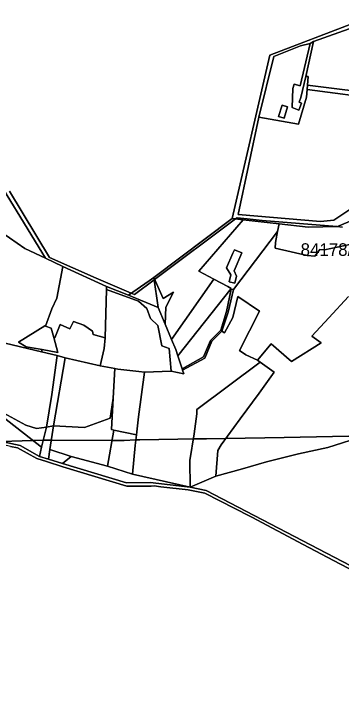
# Model space of a CAD drawing. Extents: x -477304 to -465429, y -1159113 to -1149210.
# Drawn here: x -473390 to -473001, y -1158294 to -1157470 of the extents above; entities that cross this region are included whole.
import ezdxf

# ---------------------------------------------------------------- set-up
doc = ezdxf.new("R2010")
doc.units = 0
for name, color, linetype in [('BPEJ_s', 7, 'Continuous'), ('ostatni_s', 7, 'Continuous'), ('PUPFL_s', 7, 'Continuous'), ('trav_porost_s', 7, 'Continuous')]:
    doc.layers.add(name, color=color, linetype=linetype)

msp = doc.modelspace()

# ---------------------------------------------------------------- linework, layer by layer
at = {"layer": 'BPEJ_s'}
for points in [[(-472999.69, -1157722.8), (-473006.24, -1157722.26), (-473094.8, -1157714.93), (-473112.68, -1157713.02), (-473124.83, -1157711.72), (-473126.82, -1157713.2), (-473222.82, -1157784.99), (-473223.38, -1157785.41), (-473246.75, -1157802.89), (-473250.54, -1157801.28), (-473292.16, -1157783.58), (-473347.58, -1157758.91), (-473395.13, -1157680.25)], [(-473395.13, -1157680.25), (-473347.58, -1157758.91), (-473292.16, -1157783.58), (-473250.54, -1157801.28), (-473246.75, -1157802.89), (-473223.38, -1157785.41), (-473222.82, -1157784.99), (-473126.82, -1157713.2), (-473124.83, -1157711.72), (-473112.68, -1157713.02), (-473094.8, -1157714.93), (-473006.24, -1157722.26), (-472999.69, -1157722.8)], [(-473516.22, -1157973.76), (-473490.06, -1157975.21), (-473425.71, -1157977.52), (-473417.71, -1157977.93), (-473355.11, -1157975.84)], [(-472973.04, -1157970.48), (-473068.69, -1157972.72), (-473138.03, -1157973.73), (-473161.08, -1157974.07), (-473176.78, -1157974.3), (-473195.25, -1157974.57), (-473240.32, -1157975.22), (-473245.04, -1157975.5), (-473258.91, -1157976.3), (-473273.37, -1157976.23), (-473345.69, -1157975.89), (-473350.4, -1157975.86), (-473355.11, -1157975.84), (-473417.71, -1157977.93)], [(-473355.11, -1157975.84), (-473350.4, -1157975.86), (-473345.69, -1157975.89), (-473273.37, -1157976.23), (-473258.91, -1157976.3), (-473245.04, -1157975.5), (-473240.32, -1157975.22), (-473195.25, -1157974.57), (-473176.78, -1157974.3), (-473161.08, -1157974.07), (-473138.03, -1157973.73), (-473068.69, -1157972.72), (-472973.04, -1157970.48)], [(-473394.11, -1157983.36), (-473385.56, -1157984.88), (-473362.92, -1157997.45), (-473351.06, -1158001.33), (-473332.04, -1158007.44), (-473255.71, -1158030.27), (-473227.06, -1158030.3), (-473223.5, -1158030.15), (-473215.26, -1158031.4), (-473183.06, -1158034.89), (-473163.09, -1158038.78), (-473109.83, -1158065.98), (-473107.34, -1158067.25), (-473046.1, -1158099.73), (-473002.62, -1158122.49), (-472945.9, -1158152.06)]]:
    msp.add_lwpolyline(points, dxfattribs=at)
at = {"layer": 'ostatni_s'}
for points in [[(-473049.95, -1157555.34), (-473038.05, -1157504.96), (-473033.81, -1157502.72), (-473043.26, -1157544.16), (-473048.95, -1157569.13), (-473051.01, -1157574.69), (-473048.21, -1157575.73), (-473051.23, -1157583.87), (-473059.49, -1157580.81), (-473058.66, -1157558.31), (-473057.13, -1157553.19)], [(-473064.95, -1157580.29), (-473069.04, -1157593.44), (-473075.4, -1157591.46), (-473071.31, -1157578.31)], [(-473119.26, -1157753.27), (-473128.36, -1157774.62), (-473125.49, -1157781.14), (-473127.49, -1157789.56), (-473134.3, -1157787.93), (-473132.3, -1157779.52), (-473137.46, -1157771.32), (-473129.73, -1157753.7), (-473127.97, -1157749.68)]]:
    msp.add_lwpolyline(points, close=True, dxfattribs=at)
for points in [[(-472945.9, -1158152.06), (-473002.62, -1158122.49), (-473046.1, -1158099.73), (-473107.34, -1158067.25), (-473109.83, -1158065.98), (-473163.09, -1158038.78), (-473183.06, -1158034.89), (-473215.26, -1158031.4), (-473223.5, -1158030.15), (-473227.06, -1158030.3), (-473255.71, -1158030.27), (-473332.04, -1158007.44), (-473351.06, -1158001.33), (-473362.92, -1157997.45), (-473385.56, -1157984.88), (-473394.11, -1157983.36), (-473417.71, -1157977.93), (-473425.71, -1157977.52), (-473490.06, -1157975.21), (-473516.22, -1157973.76), (-473598.37, -1157969.58)], [(-473417.82, -1157974.67), (-473382.65, -1157982.09), (-473359.39, -1157995.26), (-473348.92, -1157998.17), (-473332.06, -1158003.56), (-473256.36, -1158026.27), (-473228.04, -1158026.23), (-473180.38, -1158031.66), (-473161.36, -1158035.7), (-472932.53, -1158154.81)]]:
    msp.add_lwpolyline(points, dxfattribs=at)
at = {"layer": 'PUPFL_s'}
for points in [[(-473033.81, -1157502.72), (-472973.92, -1157481.06), (-472952.69, -1157469.76), (-472948.17, -1157489.67), (-472972.72, -1157489.8), (-472968.86, -1157506.39), (-472960.58, -1157503.6), (-472955.54, -1157502.56), (-472943.51, -1157502.58), (-472941.22, -1157521.73), (-472942.45, -1157545.47), (-472948.85, -1157565.67), (-473041.12, -1157554.41), (-473040.16, -1157544.19), (-473043.26, -1157544.16)], [(-472968.86, -1157506.39), (-472972.72, -1157489.8), (-472948.17, -1157489.67), (-472943.24, -1157499.54), (-472937.26, -1157499.77), (-472934.16, -1157519.53), (-472937.86, -1157555.38), (-472949.35, -1157578.23), (-472951.28, -1157590.84), (-472957.08, -1157588.87), (-472950.89, -1157571.33), (-473041.45, -1157559.57), (-473041.12, -1157554.41), (-472948.85, -1157565.67), (-472942.45, -1157545.47), (-472941.22, -1157521.73), (-472943.51, -1157502.58), (-472955.54, -1157502.56), (-472960.58, -1157503.6)], [(-473038.05, -1157504.96), (-473049.95, -1157555.34), (-473057.13, -1157553.19), (-473058.66, -1157558.31), (-473059.49, -1157580.81), (-473051.23, -1157583.87), (-473048.21, -1157575.73), (-473051.01, -1157574.69), (-473048.95, -1157569.13), (-473043.26, -1157544.16), (-473040.16, -1157544.19), (-473041.12, -1157554.41), (-473041.45, -1157559.57), (-473042.15, -1157568.47), (-473051.7, -1157600.72), (-473098.78, -1157592.4), (-473081.21, -1157520.21), (-473049.48, -1157507.53)], [(-473123.41, -1157708.01), (-473098.78, -1157592.4), (-473051.7, -1157600.72), (-473042.15, -1157568.47), (-473041.45, -1157559.57), (-472950.89, -1157571.33), (-472957.08, -1157588.87), (-472951.28, -1157590.84), (-472941.06, -1157594.69), (-472957.28, -1157631.03), (-472966.64, -1157640.1), (-472943.69, -1157659.44), (-472930.65, -1157663.31), (-472931.64, -1157668.05), (-472919.55, -1157670.82), (-472931.34, -1157686.4), (-472940.46, -1157684.98), (-472956.69, -1157693.69), (-472968.31, -1157689.76), (-472980.86, -1157700.96), (-472989.53, -1157701.25), (-473010.01, -1157714.52), (-473025.73, -1157716.09)], [(-473069.04, -1157593.44), (-473064.95, -1157580.29), (-473071.31, -1157578.31), (-473075.4, -1157591.46)], [(-473202.57, -1157856.27), (-473210.23, -1157837.91), (-473209.29, -1157817.9), (-473200.16, -1157799.95), (-473212.72, -1157807.77), (-473223.76, -1157782.88), (-473130.74, -1157712.77), (-473117.69, -1157714.22), (-473170.14, -1157775.08), (-473152.25, -1157784.65)], [(-473117.69, -1157714.22), (-473074.94, -1157718.95), (-473076.67, -1157727.97), (-473129.18, -1157796.86), (-473131.75, -1157796.67), (-473137.47, -1157822.97), (-473144.15, -1157845.37), (-473156.35, -1157857.32), (-473164.82, -1157876.83), (-473189.96, -1157891.27), (-473195.15, -1157875.6), (-473131.71, -1157795.64), (-473135.63, -1157793.54), (-473152.25, -1157784.65), (-473170.14, -1157775.08)], [(-473134.3, -1157787.93), (-473127.49, -1157789.56), (-473125.49, -1157781.14), (-473128.36, -1157774.62), (-473119.26, -1157753.27), (-473127.97, -1157749.68), (-473129.73, -1157753.7), (-473137.46, -1157771.32), (-473132.3, -1157779.52)], [(-473352.54, -1157840.46), (-473344.75, -1157819.88), (-473338.99, -1157807.23), (-473331.66, -1157769.59), (-473279.89, -1157793.4), (-473279.99, -1157796.95), (-473281.56, -1157854.34), (-473295.71, -1157850.43), (-473296.6, -1157846.27), (-473307.08, -1157839.3), (-473319.2, -1157834.79), (-473323.35, -1157843.67), (-473334.97, -1157838.39), (-473341.49, -1157854.33), (-473342.56, -1157854.11), (-473345.58, -1157842.81)], [(-473218.44, -1157818.16), (-473254, -1157803.65), (-473229.33, -1157786.71), (-473223.76, -1157782.88)], [(-473212.72, -1157807.77), (-473200.16, -1157799.95), (-473209.29, -1157817.9), (-473210.23, -1157837.91), (-473218.44, -1157818.16), (-473223.76, -1157782.88)], [(-473197.63, -1157868.12), (-473202.57, -1157856.27), (-473152.25, -1157784.65), (-473135.63, -1157793.54), (-473131.71, -1157795.64), (-473195.15, -1157875.6)], [(-473137.47, -1157822.97), (-473131.75, -1157796.67), (-473129.18, -1157796.86), (-473135.55, -1157823.71), (-473142.9, -1157846.24), (-473154.97, -1157858.28), (-473163.28, -1157878.3), (-473189.47, -1157892.75), (-473189.96, -1157891.27), (-473164.82, -1157876.83), (-473156.35, -1157857.32), (-473144.15, -1157845.37)], [(-473245.81, -1157982.27), (-473244.33, -1157969.29), (-473241.92, -1157948.11), (-473234.69, -1157895.08), (-473202.92, -1157893.95), (-473188.03, -1157897.09), (-473189.47, -1157892.75), (-473163.28, -1157878.3), (-473154.97, -1157858.28), (-473142.9, -1157846.24), (-473139.65, -1157848.59), (-473129.74, -1157830.06), (-473124.08, -1157805.09), (-473098.14, -1157822.68), (-473122.11, -1157869.17), (-473114.57, -1157874.36), (-473100.45, -1157880.9), (-473097.38, -1157883.14), (-473172.64, -1157939.36), (-473172.62, -1157944.73), (-473175.85, -1157968.36), (-473180.86, -1158000.13), (-473180.38, -1158031.66), (-473248.87, -1158016.1)], [(-473375.3, -1157864.82), (-473384.69, -1157859.6), (-473353.34, -1157840.19), (-473352.54, -1157840.46), (-473345.58, -1157842.81), (-473342.56, -1157854.11), (-473337.9, -1157871.59), (-473356.5, -1157868.22)], [(-473172.64, -1157939.36), (-473097.38, -1157883.14), (-473080.77, -1157895.26), (-473098.72, -1157919.91), (-473121.14, -1157950.6), (-473143.53, -1157981.27), (-473147.74, -1157988.14), (-473150.23, -1158018.53), (-473180.38, -1158031.66), (-473180.86, -1158000.13), (-473175.85, -1157968.36), (-473172.62, -1157944.73)], [(-473234.69, -1157895.08), (-473241.92, -1157948.11), (-473244.33, -1157969.29), (-473271.11, -1157963.88), (-473273.98, -1157963.3), (-473271.97, -1157926.08), (-473270.03, -1157890.91), (-473266.48, -1157891.6), (-473241.65, -1157894.48)], [(-473351.36, -1157960.24), (-473357.07, -1157984.01), (-473410.73, -1157942.62), (-473432.21, -1157923.68), (-473436.06, -1157924.22), (-473441.44, -1157925.15), (-473449.54, -1157919), (-473436.1, -1157913.89), (-473406.66, -1157941.43), (-473375.98, -1157958.14), (-473362.94, -1157961.86)], [(-473359.39, -1157995.26), (-473382.65, -1157982.09), (-473417.82, -1157974.67), (-473431.35, -1157974.26), (-473429.76, -1157965.84), (-473456.13, -1157951.12), (-473436.06, -1157924.22), (-473432.21, -1157923.68), (-473410.73, -1157942.62), (-473357.07, -1157984.01)], [(-473271.97, -1157926.08), (-473273.98, -1157963.3), (-473271.11, -1157963.88), (-473278.94, -1158006.7), (-473321.85, -1157995.32), (-473347.45, -1157986.8), (-473342.94, -1157958.8), (-473305.98, -1157960.9), (-473275.66, -1157949.54)], [(-473348.92, -1157998.17), (-473359.39, -1157995.26), (-473357.07, -1157984.01), (-473351.36, -1157960.24), (-473342.94, -1157958.8), (-473347.45, -1157986.8)], [(-473244.33, -1157969.29), (-473245.81, -1157982.27), (-473248.87, -1158016.1), (-473278.94, -1158006.7), (-473271.11, -1157963.88)], [(-472619.75, -1158156.36), (-472698.66, -1158293.9), (-472743.94, -1158259.93), (-472783.7, -1158250.43), (-472826.89, -1158215.87), (-472852.35, -1158194.2), (-472889.37, -1158171.51), (-472932.53, -1158154.81), (-473161.36, -1158035.7), (-473180.38, -1158031.66), (-473150.23, -1158018.53), (-473118.53, -1158009.69), (-473089.69, -1158001.66), (-473051.93, -1157991.88), (-473016.86, -1157984.4), (-472972.24, -1157970.23), (-472967.12, -1157969.81), (-472898.28, -1157963.38), (-472784.98, -1157975.65), (-472748.11, -1157983.18), (-472621.13, -1158009.33), (-472544.4, -1158025.13)], [(-473347.45, -1157986.8), (-473321.85, -1157995.32), (-473332.06, -1158003.56), (-473348.92, -1157998.17)], [(-473228.04, -1158026.23), (-473256.36, -1158026.27), (-473332.06, -1158003.56), (-473321.85, -1157995.32), (-473278.94, -1158006.7), (-473248.87, -1158016.1), (-473180.38, -1158031.66)]]:
    msp.add_lwpolyline(points, close=True, dxfattribs=at)
for points in [[(-472986.35, -1157480.83), (-473085.91, -1157518.62), (-473130.74, -1157712.77), (-473223.76, -1157782.88), (-473229.33, -1157786.71), (-473254, -1157803.65), (-473279.89, -1157793.4), (-473331.66, -1157769.59), (-473352.34, -1157759.89), (-473424.55, -1157642.76), (-473481.6, -1157552.99), (-473618.21, -1157538.59), (-473747.03, -1157688.68), (-473773.17, -1157719.97), (-473779.95, -1157728.63), (-473822.81, -1157783.35), (-473823.46, -1157784.18), (-473832.11, -1157793.8), (-473979.72, -1157687.71), (-474044.11, -1157640.22), (-474131.57, -1157573.47), (-474134.86, -1157559.49), (-474148.49, -1157510.37)], [(-472961.21, -1157703.45), (-473005.33, -1157722.24), (-473040.27, -1157722.96), (-473074.94, -1157718.95), (-473117.69, -1157714.22), (-473130.74, -1157712.77), (-473085.91, -1157518.62), (-472986.35, -1157480.83)], [(-472973.92, -1157481.06), (-473033.81, -1157502.72), (-473038.05, -1157504.96), (-473049.48, -1157507.53), (-473081.21, -1157520.21), (-473098.78, -1157592.4), (-473123.41, -1157708.01), (-473025.73, -1157716.09), (-473010.01, -1157714.52), (-472989.53, -1157701.25)], [(-473424.55, -1157642.76), (-473352.34, -1157759.89), (-473377.15, -1157748.26), (-473404.35, -1157729.29)], [(-472983.3, -1157742.07), (-473021.07, -1157750.02), (-473026.3, -1157749.36), (-473032.38, -1157757.39), (-473041.56, -1157756.6), (-473079.72, -1157747.7), (-473079.15, -1157740.97), (-473076.67, -1157727.97), (-473074.94, -1157718.95), (-473040.27, -1157722.96), (-473005.33, -1157722.24), (-472961.21, -1157703.45)], [(-472992.32, -1157805.41), (-473015.59, -1157830.5), (-473036.05, -1157852.51), (-473024.9, -1157860.29), (-473060.31, -1157882.58), (-473084.31, -1157861.49), (-473100.45, -1157880.9), (-473114.57, -1157874.36), (-473122.11, -1157869.17), (-473098.14, -1157822.68), (-473124.08, -1157805.09), (-473129.74, -1157830.06), (-473139.65, -1157848.59), (-473142.9, -1157846.24), (-473135.55, -1157823.71), (-473129.18, -1157796.86), (-473076.67, -1157727.97), (-473079.15, -1157740.97), (-473079.72, -1157747.7), (-473041.56, -1157756.6), (-473032.38, -1157757.39), (-473026.3, -1157749.36), (-473021.07, -1157750.02), (-472983.3, -1157742.07)], [(-472972.24, -1157970.23), (-473016.86, -1157984.4), (-473051.93, -1157991.88), (-473089.69, -1158001.66), (-473118.53, -1158009.69), (-473150.23, -1158018.53), (-473147.74, -1157988.14), (-473143.53, -1157981.27), (-473121.14, -1157950.6), (-473098.72, -1157919.91), (-473080.77, -1157895.26), (-473097.38, -1157883.14), (-473100.45, -1157880.9), (-473084.31, -1157861.49), (-473060.31, -1157882.58), (-473024.9, -1157860.29), (-473036.05, -1157852.51), (-473015.59, -1157830.5), (-472992.32, -1157805.41)]]:
    msp.add_lwpolyline(points, dxfattribs=at)
at = {"layer": 'trav_porost_s'}
for points in [[(-473352.34, -1157759.89), (-473331.66, -1157769.59), (-473338.99, -1157807.23), (-473344.75, -1157819.88), (-473352.54, -1157840.46), (-473353.34, -1157840.19), (-473384.69, -1157859.6), (-473375.3, -1157864.82), (-473356.5, -1157868.22), (-473357.32, -1157870.93), (-473409.25, -1157858.72), (-473438.82, -1157850.05), (-473432.37, -1157820.79), (-473428.44, -1157803.59), (-473412.95, -1157754.21), (-473404.35, -1157729.29), (-473377.15, -1157748.26)], [(-473287.47, -1157887.58), (-473282.59, -1157867.14), (-473281.56, -1157854.34), (-473279.99, -1157796.95), (-473242.03, -1157810.94), (-473232.15, -1157819.68), (-473227.67, -1157831.44), (-473219.12, -1157839.78), (-473214.08, -1157863.85), (-473205.45, -1157866.87), (-473202.92, -1157893.95), (-473234.69, -1157895.08), (-473241.65, -1157894.48), (-473266.48, -1157891.6), (-473270.03, -1157890.91)], [(-473205.45, -1157866.87), (-473214.08, -1157863.85), (-473219.12, -1157839.78), (-473227.67, -1157831.44), (-473232.15, -1157819.68), (-473242.03, -1157810.94), (-473279.99, -1157796.95), (-473279.89, -1157793.4), (-473254, -1157803.65), (-473218.44, -1157818.16), (-473210.23, -1157837.91), (-473202.57, -1157856.27), (-473197.63, -1157868.12), (-473195.15, -1157875.6), (-473189.96, -1157891.27), (-473189.47, -1157892.75), (-473188.03, -1157897.09), (-473202.92, -1157893.95)], [(-473356.5, -1157868.22), (-473337.9, -1157871.59), (-473342.56, -1157854.11), (-473341.49, -1157854.33), (-473334.97, -1157838.39), (-473323.35, -1157843.67), (-473319.2, -1157834.79), (-473307.08, -1157839.3), (-473296.6, -1157846.27), (-473295.71, -1157850.43), (-473281.56, -1157854.34), (-473282.59, -1157867.14), (-473287.47, -1157887.58), (-473329.26, -1157877.95), (-473338.62, -1157875.38), (-473357.32, -1157870.93)], [(-473344.92, -1157921.69), (-473351.36, -1157960.24), (-473362.94, -1157961.86), (-473375.98, -1157958.14), (-473406.66, -1157941.43), (-473436.1, -1157913.89), (-473431.05, -1157911.95), (-473420.6, -1157895.32), (-473413.94, -1157878.54), (-473409.25, -1157858.72), (-473357.32, -1157870.93), (-473338.62, -1157875.38)], [(-473351.36, -1157960.24), (-473344.92, -1157921.69), (-473338.62, -1157875.38), (-473329.26, -1157877.95), (-473342.94, -1157958.8)], [(-473305.98, -1157960.9), (-473342.94, -1157958.8), (-473329.26, -1157877.95), (-473287.47, -1157887.58), (-473270.03, -1157890.91), (-473271.97, -1157926.08), (-473275.66, -1157949.54)]]:
    msp.add_lwpolyline(points, close=True, dxfattribs=at)

# ---------------------------------------------------------------- texts
at = {"layer": 'BPEJ_s'}
msp.add_text('84178/V.', height=15, dxfattribs=at).set_placement((-473049.29, -1157757.04))

doc.saveas('drawing.dxf')
